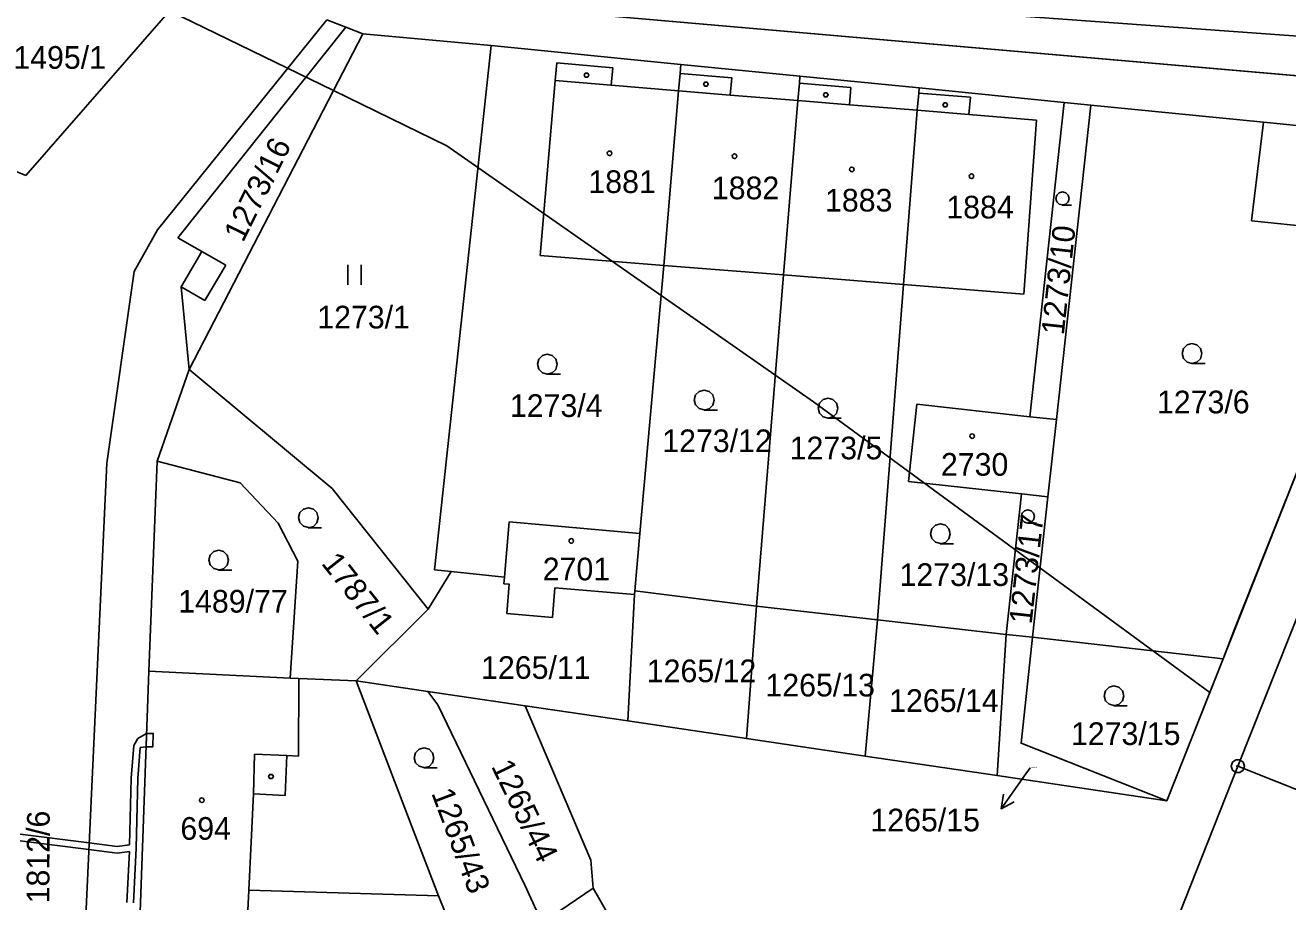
# Model space of a CAD drawing. Extents: x -779618 to -776429, y -1144546 to -1143350.
# Drawn here: x -777317.2 to -777222.5, y -1143916.1 to -1143850.3 of the extents above; entities that cross this region are included whole.
import ezdxf

# ---------------------------------------------------------------- set-up
doc = ezdxf.new("R2010")
doc.units = 0
for name, color, linetype in [('1', 7, 'Continuous'), ('11', 7, 'Continuous'), ('12', 7, 'Continuous'), ('13', 7, 'Continuous'), ('2', 7, 'Continuous'), ('3', 7, 'Continuous'), ('4', 7, 'Continuous'), ('5', 7, 'Continuous'), ('7', 7, 'Continuous'), ('8', 7, 'Continuous')]:
    doc.layers.add(name, color=color, linetype=linetype)

msp = doc.modelspace()

# ---------------------------------------------------------------- linework, layer by layer
at = {"layer": '1'}
for p, q in [((-777317.16, -1143861.59), (-777303.94, -1143846.43)), ((-777281.88, -1143848.9), (-777167.58, -1143858.82)), ((-777307.3, -1143865.67), (-777294.6, -1143849.93)), ((-777305.76, -1143866.27), (-777293.16, -1143850.48)), ((-777294.6, -1143849.93), (-777293.16, -1143850.48)), ((-777293.16, -1143850.48), (-777291.88, -1143850.96)), ((-777304.92, -1143876.14), (-777291.88, -1143850.96)), ((-777291.88, -1143850.96), (-777282.26, -1143851.85)), ((-777282.26, -1143851.85), (-777286.51, -1143891.17)), ((-777268.04, -1143853.26), (-777282.26, -1143851.85)), ((-777277.45, -1143854.48), (-777277.34, -1143853.14)), ((-777277.34, -1143853.14), (-777273.14, -1143853.53)), ((-777273.14, -1143853.53), (-777273.25, -1143854.83)), ((-777268.09, -1143853.95), (-777268.04, -1143853.26)), ((-777268.04, -1143853.26), (-777259.1, -1143854.15)), ((-777278.59, -1143867.6), (-777277.45, -1143854.48)), ((-777268.2, -1143855.24), (-777268.09, -1143853.95)), ((-777259.1, -1143854.15), (-777259.14, -1143854.68)), ((-777250.16, -1143855.03), (-777259.1, -1143854.15)), ((-777273.25, -1143854.83), (-777268.2, -1143855.24)), ((-777269.3, -1143868.34), (-777268.2, -1143855.24)), ((-777259.14, -1143854.68), (-777259.25, -1143855.97)), ((-777250.3, -1143856.7), (-777250.19, -1143855.41)), ((-777250.19, -1143855.41), (-777250.16, -1143855.03)), ((-777250.19, -1143855.41), (-777246.31, -1143855.73)), ((-777239.27, -1143856.11), (-777250.16, -1143855.03)), ((-777259.25, -1143855.97), (-777260.32, -1143869.06)), ((-777246.31, -1143855.73), (-777246.42, -1143857.02)), ((-777241.85, -1143879.69), (-777239.27, -1143856.11)), ((-777239.86, -1143879.9), (-777237.27, -1143856.31)), ((-777237.27, -1143856.31), (-777239.27, -1143856.11)), ((-777237.27, -1143856.31), (-777224.33, -1143857.6)), ((-777251.32, -1143869.77), (-777250.3, -1143856.7)), ((-777246.42, -1143857.02), (-777241.35, -1143857.44)), ((-777241.35, -1143857.44), (-777242.31, -1143870.49)), ((-777225.23, -1143865.01), (-777224.33, -1143857.6)), ((-777224.33, -1143857.6), (-777211.92, -1143858.84)), ((-777322.91, -1143859.24), (-777317.16, -1143861.59)), ((-777226.25, -1143905.92), (-777208.67, -1143861.6)), ((-777309.05, -1143868.8), (-777307.3, -1143865.67)), ((-777214.78, -1143866.06), (-777225.23, -1143865.01)), ((-777303.97, -1143867.29), (-777305.76, -1143866.27)), ((-777226.49, -1143895.64), (-777214.78, -1143866.06)), ((-777305.52, -1143869.94), (-777303.97, -1143867.29)), ((-777269.3, -1143868.34), (-777278.59, -1143867.6)), ((-777271.1, -1143888.46), (-777269.3, -1143868.34)), ((-777260.32, -1143869.06), (-777269.3, -1143868.34)), ((-777311.09, -1143883.18), (-777309.05, -1143868.8)), ((-777260.32, -1143869.06), (-777262.35, -1143893.9)), ((-777251.32, -1143869.77), (-777260.32, -1143869.06)), ((-777304.92, -1143876.14), (-777305.52, -1143869.94)), ((-777253.28, -1143894.92), (-777251.32, -1143869.77)), ((-777242.31, -1143870.49), (-777251.32, -1143869.77)), ((-777307.32, -1143883.04), (-777304.92, -1143876.14)), ((-777304.92, -1143876.14), (-777294.18, -1143885.08)), ((-777250.96, -1143884.56), (-777250.33, -1143878.76)), ((-777250.33, -1143878.76), (-777241.85, -1143879.69)), ((-777241.85, -1143879.69), (-777239.86, -1143879.9)), ((-777239.86, -1143879.9), (-777240.49, -1143885.7)), ((-777311.09, -1143883.18), (-777313.96, -1143945.06)), ((-777307.94, -1143898.78), (-777307.32, -1143883.04)), ((-777307.32, -1143883.04), (-777301.08, -1143884.65)), ((-777301.08, -1143884.65), (-777298.23, -1143887.67)), ((-777242.48, -1143885.49), (-777250.96, -1143884.56)), ((-777294.18, -1143885.08), (-777286.98, -1143894.14)), ((-777243.63, -1143896.02), (-777242.48, -1143885.49)), ((-777240.49, -1143885.7), (-777242.48, -1143885.49)), ((-777240.49, -1143885.7), (-777241.64, -1143896.24)), ((-777298.23, -1143887.67), (-777296.76, -1143890.53)), ((-777281.26, -1143891.73), (-777280.92, -1143887.58)), ((-777271.1, -1143888.46), (-777280.92, -1143887.58)), ((-777271.48, -1143892.76), (-777271.1, -1143888.46)), ((-777296.76, -1143890.53), (-777297.35, -1143899.31)), ((-777285.27, -1143891.31), (-777286.98, -1143894.14)), ((-777286.51, -1143891.17), (-777285.27, -1143891.31)), ((-777281.26, -1143891.73), (-777285.27, -1143891.31)), ((-777281.26, -1143891.73), (-777281.3, -1143892.23)), ((-777281.3, -1143892.23), (-777280.9, -1143892.26)), ((-777280.9, -1143892.26), (-777281.08, -1143894.46)), ((-777277.66, -1143894.75), (-777277.48, -1143892.54)), ((-777277.48, -1143892.54), (-777271.5, -1143893.04)), ((-777272, -1143902.52), (-777271.5, -1143893.04)), ((-777271.5, -1143893.04), (-777271.48, -1143892.76)), ((-777262.35, -1143893.9), (-777271.48, -1143892.76)), ((-777286.98, -1143894.14), (-777292.38, -1143899.5)), ((-777262.35, -1143893.9), (-777263.1, -1143903.84)), ((-777253.28, -1143894.92), (-777262.35, -1143893.9)), ((-777281.08, -1143894.46), (-777277.66, -1143894.75)), ((-777254.2, -1143905.16), (-777253.28, -1143894.92)), ((-777243.63, -1143896.02), (-777253.28, -1143894.92)), ((-777244.31, -1143906.62), (-777243.63, -1143896.02)), ((-777243.63, -1143896.02), (-777241.64, -1143896.24)), ((-777242.51, -1143904.19), (-777241.64, -1143896.24)), ((-777241.64, -1143896.24), (-777227.36, -1143897.85)), ((-777226.49, -1143895.64), (-777227.36, -1143897.85)), ((-777231.58, -1143908.5), (-777227.36, -1143897.85)), ((-777307.94, -1143898.78), (-777308.68, -1143919.63)), ((-777307.94, -1143898.78), (-777297.35, -1143899.31)), ((-777297.35, -1143899.31), (-777296.7, -1143899.33)), ((-777296.7, -1143899.33), (-777292.38, -1143899.5)), ((-777287, -1143900.3), (-777292.38, -1143899.5)), ((-777292.38, -1143899.5), (-777288.2, -1143910.44)), ((-777286.27, -1143901.3), (-777287, -1143900.3)), ((-777279.7, -1143901.38), (-777287, -1143900.3)), ((-777286.27, -1143901.3), (-777279.72, -1143914.89)), ((-777274.79, -1143912.96), (-777279.7, -1143901.38)), ((-777272, -1143902.52), (-777279.7, -1143901.38)), ((-777263.1, -1143903.84), (-777272, -1143902.52)), ((-777254.2, -1143905.16), (-777263.1, -1143903.84)), ((-777231.58, -1143908.5), (-777242.51, -1143904.19)), ((-777244.31, -1143906.62), (-777254.2, -1143905.16)), ((-777231.58, -1143908.5), (-777244.31, -1143906.62)), ((-777239.05, -1143938.18), (-777226.25, -1143905.92)), ((-777207.85, -1143913.23), (-777226.25, -1143905.92)), ((-777288.2, -1143910.44), (-777286.22, -1143915.64)), ((-777274.6, -1143915.07), (-777274.79, -1143912.96)), ((-777279.72, -1143914.89), (-777278.44, -1143917.67)), ((-777278.44, -1143917.67), (-777274.6, -1143915.07)), ((-777286.22, -1143915.64), (-777283.88, -1143921.35))]:
    msp.add_line(p, q, dxfattribs=at)
msp.add_lwpolyline([(-777274.6, -1143915.07), (-777269.54, -1143923.97), (-777262.34, -1143936.58)], dxfattribs=at)
at = {"layer": '11'}
for points in [[(-777521.49, -1143753.86), (-777515.73, -1143755.37), (-777494.83, -1143763.84), (-777474.95, -1143771.88), (-777437.2, -1143787.51), (-777405.54, -1143800.83), (-777387.68, -1143807.89), (-777356.13, -1143823.03), (-777352.24, -1143824.36), (-777344.73, -1143827.04), (-777336.84, -1143829.8), (-777324.83, -1143836.1), (-777303.85, -1143844.86), (-777292.27, -1143847.75), (-777289.53, -1143848.43), (-777281.88, -1143848.9), (-777167.58, -1143858.82), (-777035.36, -1143870.54), (-777014.02, -1143874.66), (-776998.39, -1143882.22), (-776992.99, -1143881.07), (-776972.79, -1143876.78), (-776970.83, -1143876.37), (-776959.34, -1143880.62)], [(-777418.3, -1143806.19), (-777403.06, -1143811.25), (-777374.59, -1143819.68), (-777369.17, -1143821.29), (-777341.76, -1143831.4), (-777336.43, -1143834.11), (-777325.63, -1143839.6), (-777311.72, -1143846.67), (-777306.4, -1143849.25), (-777294.09, -1143855.23), (-777285.59, -1143859.36), (-777258.07, -1143878.57), (-777228.36, -1143900.38)], [(-777228.36, -1143900.38), (-777227.36, -1143897.85), (-777214.78, -1143866.06)], [(-777228.36, -1143900.38), (-777231.58, -1143908.5), (-777242.51, -1143904.19), (-777241.64, -1143896.24), (-777243.63, -1143896.02), (-777253.28, -1143894.92), (-777262.35, -1143893.9), (-777271.48, -1143892.76), (-777271.5, -1143893.04), (-777277.48, -1143892.54), (-777277.66, -1143894.75), (-777281.08, -1143894.46), (-777280.9, -1143892.26), (-777281.3, -1143892.23), (-777281.26, -1143891.73), (-777285.27, -1143891.31), (-777286.98, -1143894.14), (-777292.38, -1143899.5), (-777287, -1143900.3), (-777286.27, -1143901.3), (-777279.72, -1143914.89), (-777278.44, -1143917.67)]]:
    msp.add_lwpolyline(points, dxfattribs=at)
at = {"layer": '12'}
for p, q in [((-777278.59, -1143867.6), (-777277.45, -1143854.48)), ((-777273.25, -1143854.83), (-777277.45, -1143854.48)), ((-777273.25, -1143854.83), (-777268.2, -1143855.24)), ((-777269.3, -1143868.34), (-777268.2, -1143855.24)), ((-777269.3, -1143868.34), (-777268.2, -1143855.24)), ((-777268.2, -1143855.24), (-777264.32, -1143855.56)), ((-777264.32, -1143855.56), (-777259.25, -1143855.97)), ((-777259.25, -1143855.97), (-777260.32, -1143869.06)), ((-777259.25, -1143855.97), (-777260.32, -1143869.06)), ((-777259.25, -1143855.97), (-777255.37, -1143856.29)), ((-777255.37, -1143856.29), (-777250.3, -1143856.7)), ((-777251.32, -1143869.77), (-777250.3, -1143856.7)), ((-777251.32, -1143869.77), (-777250.3, -1143856.7)), ((-777250.3, -1143856.7), (-777246.42, -1143857.02)), ((-777246.42, -1143857.02), (-777241.35, -1143857.44)), ((-777241.35, -1143857.44), (-777242.31, -1143870.49)), ((-777269.3, -1143868.34), (-777278.59, -1143867.6)), ((-777260.32, -1143869.06), (-777269.3, -1143868.34)), ((-777251.32, -1143869.77), (-777260.32, -1143869.06)), ((-777242.31, -1143870.49), (-777251.32, -1143869.77)), ((-777250.96, -1143884.56), (-777250.33, -1143878.76)), ((-777250.33, -1143878.76), (-777241.85, -1143879.69)), ((-777241.85, -1143879.69), (-777239.86, -1143879.9)), ((-777239.86, -1143879.9), (-777240.49, -1143885.7)), ((-777242.48, -1143885.49), (-777250.96, -1143884.56)), ((-777240.49, -1143885.7), (-777242.48, -1143885.49)), ((-777281.26, -1143891.73), (-777280.92, -1143887.58)), ((-777271.1, -1143888.46), (-777280.92, -1143887.58)), ((-777271.48, -1143892.76), (-777271.1, -1143888.46)), ((-777281.26, -1143891.73), (-777281.3, -1143892.23)), ((-777281.3, -1143892.23), (-777280.9, -1143892.26)), ((-777280.9, -1143892.26), (-777281.08, -1143894.46)), ((-777277.66, -1143894.75), (-777277.48, -1143892.54)), ((-777277.48, -1143892.54), (-777271.5, -1143893.04)), ((-777271.5, -1143893.04), (-777271.48, -1143892.76)), ((-777281.08, -1143894.46), (-777277.66, -1143894.75)), ((-777307.94, -1143898.78), (-777308.68, -1143919.63)), ((-777307.94, -1143898.78), (-777297.35, -1143899.31)), ((-777297.35, -1143899.31), (-777296.7, -1143899.33)), ((-777296.71, -1143905.15), (-777296.7, -1143899.33)), ((-777300.01, -1143905.01), (-777300.08, -1143907.99)), ((-777297.58, -1143905.11), (-777300.01, -1143905.01)), ((-777297.58, -1143905.11), (-777296.71, -1143905.15)), ((-777300.44, -1143915.2), (-777300.08, -1143907.99)), ((-777300.69, -1143920.2), (-777300.44, -1143915.2))]:
    msp.add_line(p, q, dxfattribs=at)
at = {"layer": '13'}
for p, q in [((-777308.76, -1143903.84), (-777308.11, -1143903.45)), ((-777309.26, -1143906.82), (-777309.06, -1143904.35)), ((-777309.06, -1143904.35), (-777308.76, -1143903.84)), ((-777308.58, -1143904.51), (-777308.76, -1143906.84)), ((-777308.14, -1143904.45), (-777308.58, -1143904.51)), ((-777309.38, -1143911.82), (-777309.26, -1143906.82)), ((-777308.76, -1143906.84), (-777308.89, -1143912.05)), ((-777317.58, -1143911), (-777312.41, -1143911.66)), ((-777312.43, -1143912.16), (-777317.59, -1143911.51)), ((-777310.32, -1143912.43), (-777312.43, -1143912.16)), ((-777312.41, -1143911.66), (-777310.32, -1143911.93)), ((-777310.32, -1143911.93), (-777309.38, -1143911.82)), ((-777309.4, -1143912.32), (-777310.32, -1143912.43)), ((-777309.58, -1143916.13), (-777309.4, -1143912.32)), ((-777308.89, -1143912.05), (-777309.08, -1143916.17))]:
    msp.add_line(p, q, dxfattribs=at)
msp.add_lwpolyline([(-777308.11, -1143903.45), (-777307.61, -1143903.45), (-777307.64, -1143904.45), (-777308.14, -1143904.45), (-777308.11, -1143903.67)], close=True, dxfattribs=at)
msp.add_lwpolyline([(-777308.11, -1143903.45), (-777308.11, -1143903.67), (-777308.14, -1143904.45)], dxfattribs=at)
at = {"layer": '3'}
for p, q in [((-777293, -1143868.3), (-777293, -1143869.8)), ((-777292, -1143869.8), (-777292, -1143868.3))]:
    msp.add_line(p, q, dxfattribs=at)
for points in [[(-777239.39, -1143863.81), (-777239.645, -1143863.743), (-777239.826, -1143863.562), (-777239.893, -1143863.314), (-777239.826, -1143863.066), (-777239.645, -1143862.885), (-777239.397, -1143862.818), (-777239.149, -1143862.885), (-777238.968, -1143863.066), (-777238.901, -1143863.321), (-777238.968, -1143863.576), (-777239.149, -1143863.756), (-777239.403, -1143863.823), (-777238.733, -1143863.823)], [(-777229.68, -1143875.69), (-777230.06, -1143875.59), (-777230.33, -1143875.32), (-777230.43, -1143874.95), (-777230.33, -1143874.58), (-777230.06, -1143874.31), (-777229.69, -1143874.21), (-777229.32, -1143874.31), (-777229.05, -1143874.58), (-777228.95, -1143874.96), (-777229.05, -1143875.34), (-777229.32, -1143875.61), (-777229.7, -1143875.71), (-777228.7, -1143875.71)], [(-777278.04, -1143876.49), (-777278.42, -1143876.39), (-777278.69, -1143876.12), (-777278.79, -1143875.75), (-777278.69, -1143875.38), (-777278.42, -1143875.11), (-777278.05, -1143875.01), (-777277.68, -1143875.11), (-777277.41, -1143875.38), (-777277.31, -1143875.76), (-777277.41, -1143876.14), (-777277.68, -1143876.41), (-777278.06, -1143876.51), (-777277.06, -1143876.51)], [(-777266.27, -1143879.17), (-777266.65, -1143879.07), (-777266.92, -1143878.8), (-777267.02, -1143878.43), (-777266.92, -1143878.06), (-777266.65, -1143877.79), (-777266.28, -1143877.69), (-777265.91, -1143877.79), (-777265.64, -1143878.06), (-777265.54, -1143878.44), (-777265.64, -1143878.82), (-777265.91, -1143879.09), (-777266.29, -1143879.19), (-777265.29, -1143879.19)], [(-777256.98, -1143879.79), (-777257.36, -1143879.69), (-777257.63, -1143879.42), (-777257.73, -1143879.05), (-777257.63, -1143878.68), (-777257.36, -1143878.41), (-777256.99, -1143878.31), (-777256.62, -1143878.41), (-777256.35, -1143878.68), (-777256.25, -1143879.06), (-777256.35, -1143879.44), (-777256.62, -1143879.71), (-777257, -1143879.81), (-777256, -1143879.81)], [(-777295.96, -1143888), (-777296.34, -1143887.9), (-777296.61, -1143887.63), (-777296.71, -1143887.26), (-777296.61, -1143886.89), (-777296.34, -1143886.62), (-777295.97, -1143886.52), (-777295.6, -1143886.62), (-777295.33, -1143886.89), (-777295.23, -1143887.27), (-777295.33, -1143887.65), (-777295.6, -1143887.92), (-777295.98, -1143888.02), (-777294.98, -1143888.02)], [(-777242, -1143887.67), (-777242.255, -1143887.603), (-777242.436, -1143887.422), (-777242.503, -1143887.174), (-777242.436, -1143886.926), (-777242.255, -1143886.745), (-777242.007, -1143886.678), (-777241.759, -1143886.745), (-777241.578, -1143886.926), (-777241.511, -1143887.181), (-777241.578, -1143887.436), (-777241.759, -1143887.616), (-777242.013, -1143887.683), (-777241.343, -1143887.683)], [(-777248.55, -1143889.21), (-777248.93, -1143889.11), (-777249.2, -1143888.84), (-777249.3, -1143888.47), (-777249.2, -1143888.1), (-777248.93, -1143887.83), (-777248.56, -1143887.73), (-777248.19, -1143887.83), (-777247.92, -1143888.1), (-777247.82, -1143888.48), (-777247.92, -1143888.86), (-777248.19, -1143889.13), (-777248.57, -1143889.23), (-777247.57, -1143889.23)], [(-777302.69, -1143891.18), (-777303.07, -1143891.08), (-777303.34, -1143890.81), (-777303.44, -1143890.44), (-777303.34, -1143890.07), (-777303.07, -1143889.8), (-777302.7, -1143889.7), (-777302.33, -1143889.8), (-777302.06, -1143890.07), (-777301.96, -1143890.45), (-777302.06, -1143890.83), (-777302.33, -1143891.1), (-777302.71, -1143891.2), (-777301.71, -1143891.2)], [(-777235.53, -1143901.37), (-777235.91, -1143901.27), (-777236.18, -1143901), (-777236.28, -1143900.63), (-777236.18, -1143900.26), (-777235.91, -1143899.99), (-777235.54, -1143899.89), (-777235.17, -1143899.99), (-777234.9, -1143900.26), (-777234.8, -1143900.64), (-777234.9, -1143901.02), (-777235.17, -1143901.29), (-777235.55, -1143901.39), (-777234.55, -1143901.39)], [(-777287.28, -1143906.02), (-777287.66, -1143905.92), (-777287.93, -1143905.65), (-777288.03, -1143905.28), (-777287.93, -1143904.91), (-777287.66, -1143904.64), (-777287.29, -1143904.54), (-777286.92, -1143904.64), (-777286.65, -1143904.91), (-777286.55, -1143905.29), (-777286.65, -1143905.67), (-777286.92, -1143905.94), (-777287.3, -1143906.04), (-777286.3, -1143906.04)]]:
    msp.add_lwpolyline(points, dxfattribs=at)
at = {"layer": '4'}
for p, q in [((-777216.02, -1143851.57), (-777281.53, -1143846.8)), ((-777273.25, -1143854.83), (-777277.45, -1143854.48)), ((-777268.09, -1143853.95), (-777264.21, -1143854.26)), ((-777264.21, -1143854.26), (-777264.32, -1143855.56)), ((-777268.2, -1143855.24), (-777264.32, -1143855.56)), ((-777255.27, -1143855), (-777259.14, -1143854.68)), ((-777255.37, -1143856.29), (-777255.27, -1143855)), ((-777264.32, -1143855.56), (-777259.25, -1143855.97)), ((-777259.25, -1143855.97), (-777255.37, -1143856.29)), ((-777255.37, -1143856.29), (-777250.3, -1143856.7)), ((-777250.3, -1143856.7), (-777246.42, -1143857.02)), ((-777303.97, -1143867.29), (-777302.17, -1143868.33)), ((-777302.17, -1143868.33), (-777303.75, -1143870.98)), ((-777303.75, -1143870.98), (-777305.52, -1143869.94)), ((-777296.71, -1143905.15), (-777296.7, -1143899.33)), ((-777300.01, -1143905.01), (-777300.08, -1143907.99)), ((-777297.58, -1143905.11), (-777300.01, -1143905.01)), ((-777297.72, -1143908.1), (-777297.58, -1143905.11)), ((-777297.58, -1143905.11), (-777296.71, -1143905.15)), ((-777300.44, -1143915.2), (-777300.08, -1143907.99)), ((-777300.08, -1143907.99), (-777297.72, -1143908.1)), ((-777300.69, -1143920.2), (-777300.44, -1143915.2)), ((-777300.44, -1143915.2), (-777286.22, -1143915.64))]:
    msp.add_line(p, q, dxfattribs=at)
at = {"layer": '5'}
for points in [[(-777275.02, -1143853.92), (-777274.93, -1143854.07), (-777275.02, -1143854.22), (-777275.2, -1143854.22), (-777275.29, -1143854.07), (-777275.2, -1143853.92)], [(-777266.06, -1143854.59), (-777265.97, -1143854.74), (-777266.06, -1143854.89), (-777266.24, -1143854.89), (-777266.33, -1143854.74), (-777266.24, -1143854.59)], [(-777257.07, -1143855.4), (-777256.98, -1143855.55), (-777257.07, -1143855.7), (-777257.25, -1143855.7), (-777257.34, -1143855.55), (-777257.25, -1143855.4)], [(-777248.11, -1143856.15), (-777248.02, -1143856.3), (-777248.11, -1143856.45), (-777248.29, -1143856.45), (-777248.38, -1143856.3), (-777248.29, -1143856.15)], [(-777273.38, -1143859.76), (-777273.28, -1143859.78), (-777273.23, -1143859.87), (-777273.21, -1143859.93), (-777273.23, -1143860.02), (-777273.31, -1143860.09), (-777273.38, -1143860.1), (-777273.47, -1143860.07), (-777273.53, -1143860.01), (-777273.55, -1143859.93), (-777273.53, -1143859.84), (-777273.45, -1143859.77)], [(-777264.01, -1143859.98), (-777263.91, -1143860), (-777263.86, -1143860.09), (-777263.84, -1143860.15), (-777263.86, -1143860.24), (-777263.94, -1143860.31), (-777264.01, -1143860.32), (-777264.1, -1143860.29), (-777264.16, -1143860.23), (-777264.18, -1143860.15), (-777264.16, -1143860.06), (-777264.08, -1143859.99)], [(-777255.21, -1143860.97), (-777255.11, -1143860.99), (-777255.06, -1143861.08), (-777255.04, -1143861.14), (-777255.06, -1143861.23), (-777255.14, -1143861.3), (-777255.21, -1143861.31), (-777255.3, -1143861.28), (-777255.36, -1143861.22), (-777255.38, -1143861.14), (-777255.36, -1143861.05), (-777255.28, -1143860.98)], [(-777246.24, -1143861.48), (-777246.14, -1143861.5), (-777246.09, -1143861.59), (-777246.07, -1143861.65), (-777246.09, -1143861.74), (-777246.17, -1143861.81), (-777246.24, -1143861.82), (-777246.33, -1143861.79), (-777246.39, -1143861.73), (-777246.41, -1143861.65), (-777246.39, -1143861.56), (-777246.31, -1143861.49)], [(-777246.18, -1143880.98), (-777246.08, -1143881), (-777246.03, -1143881.09), (-777246.01, -1143881.15), (-777246.03, -1143881.24), (-777246.11, -1143881.31), (-777246.18, -1143881.32), (-777246.27, -1143881.29), (-777246.33, -1143881.23), (-777246.35, -1143881.15), (-777246.33, -1143881.06), (-777246.25, -1143880.99)], [(-777276.25, -1143888.84), (-777276.15, -1143888.86), (-777276.1, -1143888.95), (-777276.08, -1143889.01), (-777276.1, -1143889.1), (-777276.18, -1143889.17), (-777276.25, -1143889.18), (-777276.34, -1143889.15), (-777276.4, -1143889.09), (-777276.42, -1143889.01), (-777276.4, -1143888.92), (-777276.32, -1143888.85)], [(-777298.69, -1143906.53), (-777298.6, -1143906.68), (-777298.69, -1143906.83), (-777298.87, -1143906.83), (-777298.96, -1143906.68), (-777298.87, -1143906.53)], [(-777303.97, -1143908.29), (-777303.87, -1143908.31), (-777303.82, -1143908.4), (-777303.8, -1143908.46), (-777303.82, -1143908.55), (-777303.9, -1143908.62), (-777303.97, -1143908.63), (-777304.06, -1143908.6), (-777304.12, -1143908.54), (-777304.14, -1143908.46), (-777304.12, -1143908.37), (-777304.04, -1143908.3)]]:
    msp.add_lwpolyline(points, close=True, dxfattribs=at)
at = {"layer": '7'}
for p in [(-777244.01, -1143909.104), (-777241.83, -1143906.04)]:
    msp.add_line(p, (-777242.27, -1143906.66), dxfattribs=at)
msp.add_lwpolyline([(-777243.022, -1143908.579), (-777244.01, -1143909.104), (-777243.837, -1143907.999)], dxfattribs=at)
at = {"layer": '8'}
msp.add_line((-777226.37, -1143905.92), (-777226.13, -1143905.92), dxfattribs=at)
msp.add_lwpolyline([(-777226.1, -1143905.44), (-777225.85, -1143905.62), (-777225.75, -1143905.91), (-777225.85, -1143906.2), (-777226.1, -1143906.38), (-777226.41, -1143906.38), (-777226.66, -1143906.2), (-777226.76, -1143905.91), (-777226.66, -1143905.62), (-777226.41, -1143905.44)], close=True, dxfattribs=at)

# ---------------------------------------------------------------- texts
at = {"layer": '2'}
for s, height, p in [('1495/1', 1.7, (-777318.107, -1143853.59)), ('1881', 1.7, (-777274.967, -1143862.91)), ('1882', 1.7, (-777265.707, -1143863.38)), ('1883', 1.7, (-777257.217, -1143864.3)), ('1884', 1.7, (-777248.117, -1143864.82)), ('1273/1', 1.7, (-777295.307, -1143873.07)), ('1273/4', 1.7, (-777280.857, -1143879.71)), ('1273/6', 1.7, (-777232.317, -1143879.44)), ('1273/12', 1.7, (-777269.427, -1143882.35)), ('1273/5', 1.7, (-777259.867, -1143882.89)), ('2730', 1.7, (-777248.523, -1143884.12)), ('2701', 1.7, (-777278.393, -1143891.97)), ('1273/13', 1.7, (-777251.627, -1143892.39)), ('1489/77', 1.7, (-777305.737, -1143894.39)), ('1265/11', 1.7, (-777283.017, -1143899.36)), ('1265/12', 1.7, (-777270.587, -1143899.61)), ('1265/13', 1.7, (-777261.687, -1143900.68)), ('1265/14', 1.7, (-777252.407, -1143901.84)), ('1273/15', 1.7, (-777238.767, -1143904.32)), ('1265/15', 0.1, (-777241.807, -1143906.04)), ('694', 1.7, (-777305.573, -1143911.43))]:
    msp.add_text(s, height=height, dxfattribs=at).set_placement(p)
for s, rotation, p in [('1273/16', 63.59832, (-777300.875, -1143866.678)), ('1273/10', 83.76643, (-777239.307, -1143873.61)), ('1273/17', 83.70913, (-777241.717, -1143895.3)), ('1787/1', 308.30859, (-777295.057, -1143890.708)), ('1265/44', 295.87541, (-777282.289, -1143905.913)), ('1265/43', 290.66149, (-777286.771, -1143907.927))]:
    msp.add_text(s, height=1.7, rotation=rotation, dxfattribs=at).set_placement(p)
at = {"layer": '7'}
msp.add_text('1812/6', height=1.7, rotation=89.72519, dxfattribs=at).set_placement((-777315.408, -1143916.205))
msp.add_text('1265/15', height=1.7, dxfattribs=at).set_placement((-777253.814, -1143910.8))

doc.saveas('drawing.dxf')
